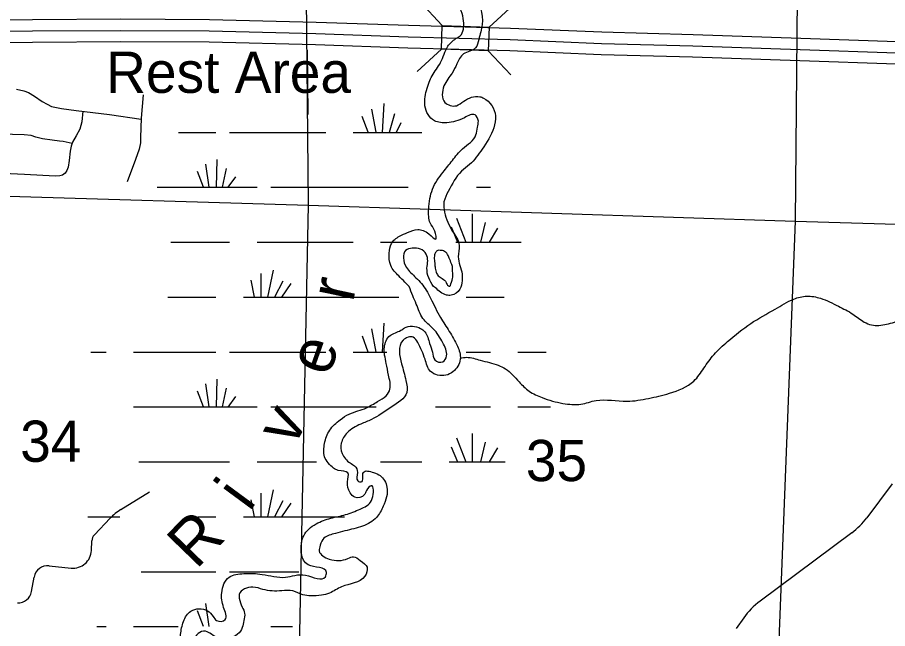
# Model space of a CAD drawing. Extents: x 1219626 to 1426462, y 456797 to 752399.
# Drawn here: x 1328623 to 1338132, y 627279 to 633956 of the extents above; entities that cross this region are included whole.
import ezdxf

# ---------------------------------------------------------------- set-up
doc = ezdxf.new("R2010")
doc.units = 0
for name, color, linetype in [('Bridges', 7, 'Continuous'), ('Interstate Divided Highway Outline and Fill', 7, 'Continuous'), ('Interstate Highway Center Lines', 7, 'Continuous'), ('Interstates Related Text', 7, 'Continuous'), ('Lakes and Ponds', 7, 'Continuous'), ('Local Roads Paved', 7, 'Continuous'), ('Masks', 7, 'Continuous'), ('Narrow River Creek and Branch and Slough', 7, 'Continuous'), ('Narrow River Creek and Branch and Slough Text', 7, 'Continuous'), ('Section Lines', 7, 'Continuous'), ('Section Numbers', 7, 'Continuous'), ('Swamps', 7, 'Continuous'), ('Uninventoried Roads and Features', 7, 'Continuous')]:
    doc.layers.add(name, color=color, linetype=linetype)

msp = doc.modelspace()

# ---------------------------------------------------------------- linework, layer by layer
at = {"layer": 'Bridges'}
for p, q in [((1333265.3, 633865.8), (1333018.6, 634130.8)), ((1333777, 633847.6), (1334042, 634094.3)), ((1333256.2, 633610), (1332991.2, 633363.3)), ((1333767.9, 633591.7), (1334014.6, 633326.8))]:
    msp.add_line(p, q, dxfattribs=at)
msp.add_lwpolyline([(1333265.3, 633865.8), (1333777, 633847.6), (1333767.9, 633591.7), (1333256.2, 633610)], close=True, dxfattribs=at)
at = {"layer": 'Interstate Divided Highway Outline and Fill'}
for points in [[(1328168.4, 633928.3), (1328787.2, 633933.1), (1329753.4, 633939), (1330721.7, 633934.1), (1331886.9, 633904.9), (1332896.1, 633870), (1334012.4, 633838.9), (1335008.8, 633797.2), (1336007.7, 633770.1), (1337182.1, 633729.3), (1338233.6, 633693.4)], [(1338225.5, 633443.5), (1337173.5, 633479.5), (1335999.9, 633520.2), (1335000.1, 633547.4), (1334003.7, 633589.1), (1332888.3, 633620.1), (1331879.5, 633655), (1330718, 633684.1), (1329753.6, 633689), (1328789, 633683.1), (1328171.7, 633678.3)]]:
    msp.add_lwpolyline(points, dxfattribs=at)
at = {"layer": 'Interstate Highway Center Lines'}
msp.add_lwpolyline([(1328170.1, 633803.3), (1328788.1, 633808.1), (1329753.5, 633814), (1330719.9, 633809.1), (1331883.2, 633780), (1332892.2, 633745.1), (1334008, 633714), (1335004.5, 633672.3), (1336003.8, 633645.1), (1337177.8, 633604.4), (1338229.5, 633568.5)], dxfattribs=at)
at = {"layer": 'Lakes and Ponds'}
for p, q in [((1332903.7, 631016.9), (1332856.7, 631063.9)), ((1333190.4, 631001.3), (1333169.5, 631016.9))]:
    msp.add_line(p, q, dxfattribs=at)
for points in [[(1337496.8, 643358.7), (1337429, 643264.9), (1337335.2, 643134.4), (1337262.2, 642951.9), (1337173.5, 642738), (1337131.8, 642685.8), (1336725.2, 642425), (1336422.8, 642247.7), (1336244.5, 642121.7), (1336145.4, 641996.5), (1336072.4, 641923.4), (1335957.7, 641850.4), (1335832.6, 641667.8), (1335764.8, 641490.5), (1335698.1, 641245.8), (1335658, 640924.7), (1335603.2, 640640.2), (1335587.6, 640316.8), (1335629.3, 640069.1), (1335665.8, 639949.1), (1335697.1, 639787.4), (1335676.2, 639683.1), (1335551.1, 639484.9), (1335264.3, 639276.2), (1335123.6, 639177.1), (1334925.5, 639119.7), (1334539.7, 639041.5), (1334273.8, 638978.9), (1334106.9, 638890.2), (1333966.2, 638785.9), (1333748.1, 638523.6), (1333648.1, 638426), (1333419.8, 638147.9), (1333325.9, 637908), (1333299.9, 637746.3), (1333378.1, 637600.2), (1333491.3, 637552.1), (1333576.2, 637506.3), (1333696.1, 637428.1), (1333727.4, 637188.1), (1333706.5, 637010.7), (1333654.4, 636781.2), (1333670, 636666.5), (1333774.3, 636520.4), (1333836.9, 636452.6), (1333899.4, 636379.6), (1333935.9, 636207.4), (1333920.3, 636009.2), (1333826.4, 635816.2), (1333779.5, 635596.2), (1333717, 635513.6), (1333587.6, 635343.8), (1333482.4, 635210.2), (1333477.1, 635079.8), (1333461.5, 634876.3), (1333435.4, 634740.7), (1333338.8, 634540.9), (1333258.6, 634436.5), (1333232.1, 634325.7), (1333338.8, 634324.1), (1333466.7, 634292.1), (1333591.8, 634210.9), (1333701.3, 633877.1), (1333664.8, 633715.4), (1333628.3, 633621.5), (1333498, 633556.6), (1333425, 633447), (1333372.9, 633347.9), (1333284.2, 633207.1), (1333294.7, 633026.8), (1333419.1, 632991.3), (1333499.3, 633039.4), (1333675.3, 633089.4), (1333717, 633073.7), (1333847.3, 632880.7), (1333828.3, 632750.4), (1333701.3, 632515.6), (1333563.5, 632348.9), (1333477.1, 632275.6), (1333331.2, 632055), (1333284.2, 631940.2), (1333290.7, 631827), (1333379, 631618.3), (1333451.2, 631465.7), (1333440.6, 631340.3), (1333482.4, 631152.5), (1333482.4, 631079.5), (1333456.3, 630985.6), (1333362.9, 630919.8), (1333310.3, 630923), (1333190.4, 631001.3)], [(1332856.7, 631063.9), (1332789.9, 631132.1), (1332701.7, 631244.5), (1332685.6, 631381), (1332709.7, 631485.3), (1332798, 631565.6), (1332886.2, 631605.8), (1332998.6, 631637.9), (1333119, 631589.7), (1333195.6, 631533.3), (1333183.2, 631621.8), (1333133, 631710.7), (1333117.4, 631862), (1333159.1, 632081.1), (1333273.8, 632265.2), (1333375.8, 632392.6), (1333488.1, 632521.1), (1333633.5, 632672.1), (1333649.2, 632755.5), (1333659.6, 632823.4), (1333623.1, 632891.2), (1333508.4, 632859.9), (1333315.5, 632805.4), (1333180, 632826.3), (1333075.7, 632988), (1333075.7, 633066.2), (1333122.6, 633248.8), (1333153.9, 633316.6), (1333247.7, 633462.7), (1333325.9, 633640), (1333414.6, 633723.5), (1333461.5, 633754.8), (1333498, 633916.5), (1333472, 634025.9), (1333331.2, 634153.5), (1333211.3, 634127.4), (1333112.2, 634137.9), (1333014.6, 634218.6), (1332961, 634328.6), (1332990.6, 634459.4), (1333030.7, 634531.7), (1333038.7, 634612), (1333117.4, 634594.6), (1333180, 634678.1), (1333221.7, 634735.5), (1333284.2, 634865.9), (1333310.3, 635043.2), (1333352, 635236.2), (1333456, 635422.9), (1333571, 635617), (1333670, 635863.1), (1333696.7, 636049.2), (1333732.6, 636249.2), (1333664.6, 636358.6), (1333571, 636457.8), (1333503.2, 636645.6), (1333508.4, 636749.9), (1333544.9, 636963.8), (1333571, 637115.1), (1333581.4, 637287.2), (1333529.3, 637355), (1333456.3, 637381.1), (1333315.5, 637480.2), (1333237.3, 637506.3), (1333164.3, 637615.9), (1333138.3, 637746.3), (1333138.3, 637881.9), (1333237.3, 638059.2), (1333351.7, 638325.7), (1333450, 638415.5), (1333543.9, 638540.7), (1333805.1, 638881.4), (1334049.6, 639051.9), (1334336.3, 639187.6), (1334670, 639250.1), (1335019.3, 639333.6), (1335347.8, 639547.5), (1335499, 639870.9), (1335467.7, 640024.7), (1335431.2, 640337.7), (1335431.2, 640593.3), (1335467.7, 640968.8), (1335514.6, 641250.5), (1335587.6, 641480), (1335676.2, 641709.6), (1335811.2, 641956.5), (1336011.9, 642149.2), (1336284.3, 642356.5), (1336443.6, 642451.1), (1336683.5, 642545), (1336839.9, 642644.1)], [(1333169.5, 631016.9), (1333117.4, 631110.8), (1333098.1, 631216.8), (1333106.1, 631297.1), (1333090.1, 631369.4), (1333025.9, 631425.6), (1332937.6, 631433.6), (1332865.4, 631409.5), (1332841.3, 631329.2), (1332873.4, 631224.9), (1332977.7, 631112.5), (1333090.1, 630976), (1333138.2, 630887.6), (1333245.8, 630678.1), (1333342, 630525.6), (1333430.3, 630365), (1333462.4, 630220.5), (1333382.2, 630084), (1333305.1, 630046.7), (1333138.3, 630088.4), (1333077.2, 630220.5), (1332997, 630405.1), (1332948.8, 630461.3), (1332836.5, 630429.2), (1332796.4, 630308.8), (1332820.4, 630172.3), (1332868.6, 629987.6), (1332876.6, 629859.2), (1332708.1, 629698.6), (1332491.4, 629562.1), (1332374.5, 629513.1), (1332226.6, 629417.6), (1332162.4, 629305.1), (1332170.4, 629192.7), (1332258.7, 629088.4), (1332306.9, 629056.2), (1332339, 628984), (1332343.2, 628892.4), (1332379.7, 628881.9), (1332403.2, 628984), (1332515.5, 628984), (1332588.2, 628949.7), (1332661.2, 628824.6), (1332619.8, 628614.6), (1332547.6, 628494.2), (1332395.1, 628397.9), (1332202.4, 628346.2), (1332098.2, 628317.6), (1331973, 628267.9), (1331931.3, 628189.7), (1331920.9, 628127.1), (1332030.4, 628038.4), (1332234.6, 628044.6), (1332296.3, 628064.5), (1332369.3, 628022.8), (1332443.3, 627948.2), (1332419.2, 627851.9), (1332165.9, 627735.9), (1332034, 627667.2), (1331945.8, 627643.1), (1331828.8, 627637.5), (1331741.9, 627647.9), (1331632.8, 627691.3), (1331512.4, 627691.3), (1331303.8, 627707.4), (1331196.2, 627731.4), (1331047, 627651.2), (1331047, 627611), (1331079.1, 627514.7), (1331105.8, 627446.2), (1331095.4, 627366.3), (1331079.1, 627289.9), (1331029.4, 627216.7), (1330918.6, 627177.4), (1330822.3, 627177.4), (1330742.1, 627217.6), (1330677.9, 627249.7), (1330597.6, 627225.6), (1330565.5, 627032.9), (1330589.6, 626856.3), (1330558.5, 626715.9), (1330489, 626602.3), (1330292.7, 626543.1), (1330076, 626543.1), (1329987.7, 626543.1), (1329883.4, 626527.1), (1329843.3, 626454.8), (1329886.6, 626390.2), (1329938.8, 626341.1), (1330051.1, 626244.8), (1330084.7, 626174.6)], [(1333227, 631411.4), (1333197, 631395.6), (1333185.6, 631374.2), (1333178.4, 631319.8), (1333184.2, 631256.9), (1333189.9, 631202.6), (1333198.5, 631171.1), (1333221.3, 631133.9), (1333265.6, 631102.5), (1333307.1, 631061), (1333317.1, 631038.1), (1333348.5, 631018.1), (1333360, 631043.8), (1333380, 631119.6), (1333378.6, 631181.1), (1333378.6, 631225.5)], [(1333378.6, 631225.5), (1333367.1, 631264.1), (1333340, 631327), (1333324.2, 631364.2), (1333299.9, 631392.8), (1333255.6, 631409.9), (1333227, 631411.4)], [(1329368.7, 625622.5), (1329386.1, 625699), (1329371.4, 625807.9), (1329291.2, 625936.4), (1329243, 626121), (1329261, 626223.3), (1329330.5, 626296.3), (1329443.7, 626305.7), (1329532.1, 626271.9), (1329650.2, 626112), (1329691.9, 625945.1), (1329712.8, 625903.3), (1329803.2, 625955.5), (1329844.9, 625992.6), (1329885, 626080.9), (1329885, 626153.1), (1329869.2, 626188.5), (1329745.2, 626256.9), (1329684.4, 626313.7), (1329590, 626498), (1329613.2, 626574.5), (1329712.8, 626651), (1329807.8, 626669.6), (1329972.3, 626681.1), (1330185.5, 626690.4), (1330296.7, 626699.7), (1330406.6, 626795.5), (1330422.7, 626948), (1330406.6, 627213), (1330438.7, 627357.5), (1330519, 627469.9), (1330699.2, 627474.1), (1330761.8, 627411.5), (1330800, 627366.3), (1330893.8, 627376.7), (1330876.5, 627508.8), (1330856, 627670.6), (1330880.1, 627767), (1330936.2, 627839.2), (1331096.7, 627879.4), (1331297.4, 627871.4), (1331550.7, 627840.2), (1331770.8, 627863.3), (1331988.7, 627845.4), (1331999.1, 627892.3), (1331801, 627975.8), (1331748.9, 628028), (1331722.7, 628136.3), (1331762.8, 628313), (1331907.2, 628433.4), (1332067.7, 628489.6), (1332228.2, 628529.7), (1332388.7, 628594), (1332501.1, 628698.3), (1332489.2, 628840.2), (1332436.9, 628786.7), (1332412.8, 628738.5), (1332308.5, 628714.4), (1332260.3, 628762.6), (1332228.5, 628881.9), (1332233.7, 628981), (1332129.4, 629007.1), (1332077.3, 629033.2), (1331979.5, 629156.9), (1331979.5, 629301.4), (1332035.6, 629446), (1332150.3, 629560.1), (1332249.4, 629622.7), (1332437, 629690.5), (1332557.2, 629759.1), (1332653.5, 629823.3), (1332693.7, 629895.6), (1332677.6, 630048.1), (1332653.5, 630176.6), (1332632.5, 630354.4), (1332695.1, 630479.6), (1332814, 630537.9), (1332851.5, 630563.1), (1333028.8, 630557.9), (1333075.7, 630521.4), (1333127, 630393.4), (1333159.1, 630297), (1333183.2, 630216.7), (1333271.4, 630192.7), (1333311.6, 630256.9), (1333271.4, 630401.4), (1333167.1, 630554), (1333054.8, 630667.4), (1332981.9, 630823.9), (1332942.4, 630915.3), (1332903.7, 631016.9)]]:
    msp.add_spline(points, degree=3, dxfattribs=at)
at = {"layer": 'Local Roads Paved'}
for points in [[(1328613.1, 633173), (1328694.3, 633154.6), (1328745.5, 633136.2), (1328811.3, 633095.6), (1328893.5, 633038.6), (1328947.6, 633007.6), (1328996, 632983.5), (1329048.2, 632970.9), (1329105.2, 632961.2), (1329264.8, 632939), (1329630.2, 632894.5), (1329976, 632844.8)], [(1329995.7, 633111.1), (1329976.4, 632855.8), (1329968.7, 632645), (1329968.7, 632585.1), (1329952.2, 632516.4), (1329911.6, 632402.4), (1329822.7, 632158.7)], [(1329337.1, 632930.2), (1329325.7, 632816.2), (1329303.4, 632734), (1329263.8, 632660.5), (1329226.1, 632593.8), (1329209.6, 632549.3), (1329204.8, 632531.9), (1329198, 632493.2), (1329187.4, 632393.6), (1329177.7, 632321.1), (1329164.2, 632284.4), (1329142.9, 632255.4), (1329115.8, 632232.2), (1329084.9, 632224.4), (1329034.6, 632219.6), (1328700.1, 632238), (1328159.6, 632266)], [(1329221, 632579.9), (1329122.6, 632599.6), (1329081, 632605.4), (1329001.8, 632616), (1328896.4, 632630.5), (1328824.8, 632648.9), (1328771.6, 632664.4), (1328698.1, 632673.1), (1328440.1, 632681.4)]]:
    msp.add_lwpolyline(points, dxfattribs=at)
at = {"layer": 'Masks'}
msp.add_line((1331787.7, 633598), (1331794.9, 632895.8), dxfattribs=at)
at = {"layer": 'Narrow River Creek and Branch and Slough'}
msp.add_spline([(1333463, 630234.5), (1333531.3, 630242.3), (1333680.6, 630210.8), (1333877.1, 630155.8), (1333955.6, 630116.5), (1334105, 629974.9), (1334215, 629872.7), (1334356.4, 629801.9), (1334584.4, 629739), (1334780.8, 629731.2), (1334945.9, 629770.5), (1335283.8, 629762.6), (1335519.6, 629794.1), (1335747.5, 629849.1), (1336014.7, 629982.8), (1336124.7, 630124.3), (1336234.7, 630273.7), (1336384, 630415.3), (1336635.5, 630611.8), (1336902.7, 630769.1), (1337107, 630879.2), (1337248.5, 630910.6), (1337397.8, 630887), (1337594.3, 630800.5), (1337751.5, 630714.1), (1337877.2, 630627.6), (1337955.8, 630596.1), (1338120.8, 630604), (1338285.9, 630666.9), (1338380.2, 630753.4), (1338505.9, 630863.5), (1338623.8, 630942.1), (1338733.8, 631036.4), (1338788.8, 631138.7), (1338820.3, 631217.3), (1338946, 631311.7), (1339079.6, 631382.4), (1339244.6, 631468.9), (1339370.4, 631539.7), (1339456.8, 631634), (1339543.3, 631728.4), (1339590.4, 631838.5), (1339606.1, 631964.3), (1339629.7, 632208), (1339645.4, 632333.9), (1339669, 632420.4), (1339739.7, 632514.7), (1339786.9, 632569.8), (1339841.9, 632632.7), (1339889.1, 632656.2), (1339983.4, 632664.1)], degree=3, dxfattribs=at)
at = {"layer": 'Section Lines'}
for p, q in [((1331805, 631905.4), (1331751.6, 637130.9)), ((1337167.9, 637006.6), (1337122.8, 631728.6)), ((1326506.1, 632065.2), (1331805, 631905.4)), ((1331696.2, 626596.7), (1331805, 631905.4)), ((1331805, 631905.4), (1337122.8, 631728.6)), ((1337122.8, 631728.6), (1336914.5, 626446)), ((1337122.8, 631728.6), (1342352.1, 631570.9))]:
    msp.add_line(p, q, dxfattribs=at)
at = {"layer": 'Swamps'}
for p, q in [((1332613.5, 632700.1), (1332630.7, 633016.2)), ((1332542.5, 632700.2), (1332496.2, 632954.6)), ((1332457.4, 632700.3), (1332391.9, 632872.1)), ((1332690.2, 632700.3), (1332748.4, 632904.1)), ((1332766.8, 632700.2), (1332815.7, 632808.9)), ((1330492, 632700.1), (1330792, 632700.1)), ((1330942, 632700.1), (1331992, 632700.1)), ((1332292, 632700.1), (1333042.1, 632700.1)), ((1330720, 632100.2), (1330680.6, 632353.4)), ((1330798.2, 632100.1), (1330803.9, 632403.8)), ((1330657.7, 632101.1), (1330591.6, 632273.9)), ((1330865.3, 632099.9), (1330908.1, 632305.8)), ((1330927.4, 632099.6), (1331011.2, 632213.3)), ((1330492, 632100.1), (1331242, 632100.1)), ((1331392, 632100.1), (1332892, 632100.1)), ((1333641, 632100.1), (1333792, 632100.1)), ((1333590.6, 631811.1), (1333590.6, 631500.1)), ((1333421.5, 631762.8), (1333524.5, 631500.1)), ((1333735.6, 631714.5), (1333682, 631500)), ((1333361.1, 631666.1), (1333431.9, 631500.1)), ((1333868.5, 631654), (1333778.8, 631500.2)), ((1330492, 631500.1), (1330942, 631500.1)), ((1331242, 631500.1), (1332292, 631500.1)), ((1332592, 631500.1), (1332876.9, 631500.1)), ((1331282.9, 631158.7), (1331282.9, 630900.1)), ((1331415.8, 631194.9), (1331356.9, 630900.2)), ((1331174.2, 631086.2), (1331211.4, 630900.1)), ((1331524.6, 631074.1), (1331430.6, 630899.5)), ((1331609.2, 631049.9), (1331509.8, 630901)), ((1330492, 630900.1), (1330792, 630900.1)), ((1331092, 630900.1), (1332792, 630900.1)), ((1333526.8, 630900.1), (1333942, 630900.1)), ((1332542.5, 630300.2), (1332496.3, 630554.6)), ((1332613.5, 630300.1), (1332630.7, 630616.2)), ((1332457.4, 630300.3), (1332392, 630472.1)), ((1329892, 630300.1), (1330492, 630300.1)), ((1330492, 630300.1), (1330792, 630300.1)), ((1330942, 630300.1), (1331992, 630300.1)), ((1332292, 630300.1), (1332657.9, 630300.1)), ((1333526.8, 630300.1), (1333792, 630300.1)), ((1330798.2, 629700.1), (1330803.9, 630003.8)), ((1330657.7, 629701.1), (1330591.6, 629873.9)), ((1330720, 629700.2), (1330680.6, 629953.4)), ((1330865.3, 629699.9), (1330908.1, 629905.8)), ((1330927.5, 629699.6), (1331011.2, 629813.3)), ((1329892, 629700.1), (1330492, 629700.1)), ((1330492, 629700.1), (1331242, 629700.1)), ((1331392, 629700.1), (1332541.3, 629700.1)), ((1333192, 629700.1), (1333792, 629700.1)), ((1333590.7, 629411.1), (1333590.7, 629100.1)), ((1333421.5, 629362.8), (1333524.5, 629100.1)), ((1333735.6, 629314.5), (1333682, 629100)), ((1333361.1, 629266.1), (1333431.9, 629100.1)), ((1333868.5, 629254), (1333778.8, 629100.2)), ((1329949.2, 629100.1), (1330492, 629100.1)), ((1330492, 629100.1), (1330942, 629100.1)), ((1331242, 629100.1), (1331891.5, 629100.1)), ((1332592, 629100.1), (1333042, 629100.1)), ((1331282.9, 628758.7), (1331282.9, 628500.1)), ((1331415.9, 628794.9), (1331356.9, 628500.2)), ((1331174.2, 628686.2), (1331211.4, 628500.1)), ((1331524.6, 628674.1), (1331430.6, 628499.5)), ((1331609.2, 628649.9), (1331509.9, 628501)), ((1331092, 628500.1), (1332198.6, 628500.1)), ((1330492, 627900.1), (1330792, 627900.1)), ((1330720, 627300.2), (1330680.6, 627553.4)), ((1330657.7, 627301.1), (1330591.6, 627473.9)), ((1329892, 627300.1), (1330377.7, 627300.1))]:
    msp.add_line(p, q, dxfattribs=at)
for points in [[(1330381.6, 632700.1), (1330492, 632700.1)], [(1330150, 632100.1), (1330492, 632100.1)], [(1330300.9, 631500.1), (1330492, 631500.1)], [(1333412.5, 631500.1), (1334128.1, 631500.1)], [(1330267.3, 630900.1), (1330492, 630900.1)], [(1329425.4, 630300.1), (1329592, 630300.1)], [(1334092, 630300.1), (1334402.2, 630300.1)], [(1334092, 629700.1), (1334447.9, 629700.1)], [(1333342, 629100.1), (1333952.5, 629100.1)], [(1329394, 628500.1), (1329742, 628500.1)], [(1330595.4, 628500.1), (1330792, 628500.1)], [(1329974.5, 627900.1), (1330492, 627900.1)], [(1330942, 627900.1), (1331698.7, 627900.1)], [(1329489.8, 627300.1), (1329592, 627300.1)], [(1331392, 627300.1), (1331630.2, 627300.1)]]:
    msp.add_lwpolyline(points, dxfattribs=at)
at = {"layer": 'Uninventoried Roads and Features'}
for p, q in [((1338181.2, 628861.3), (1337904.2, 628489.9)), ((1329753.5, 628578.7), (1330065, 628771.6)), ((1329463.5, 628303.7), (1329636.5, 628484)), ((1337740.9, 628326.7), (1336738, 627579.3)), ((1329431.2, 628131.1), (1329435.7, 628238.7)), ((1328968.7, 627965.5), (1329210.9, 627940.5)), ((1328777.4, 627682.5), (1328805.6, 627842.3)), ((1336559.5, 627395), (1336478.7, 627279))]:
    msp.add_line(p, q, dxfattribs=at)
for centre, radius, start, end in [((1330069.4, 628068.6), 600, 121.77202, 136.18313), ((1337262.9, 628968.2), 800, 306.69336, 323.28249), ((1329535.6, 628234.5), 100, 136.18313, 177.61522), ((1329231.4, 628139.5), 200, 264.11975, 357.61522), ((1328953.3, 627816.2), 150, 84.11975, 169.99681), ((1328629.7, 627708.6), 150, 267.3357, 349.99681), ((1337216, 626937.8), 800, 126.69336, 145.14459)]:
    msp.add_arc(centre, radius, start, end, dxfattribs=at)

# ---------------------------------------------------------------- texts
at = {"layer": 'Interstates Related Text'}
msp.add_text('Rest Area', height=450, rotation=359.99988, dxfattribs=at).set_placement((1329592.8, 633131.5))
at = {"layer": 'Narrow River Creek and Branch and Slough Text'}
for s, rotation, p in [('r', 77.89204, (1332288.7, 630834.6)), ('e', 70.53513, (1332022.9, 630020.2)), ('v', 62.36338, (1331644.4, 629251.5)), ('i', 53.6453, (1331156.6, 628547.1)), ('R', 45.95861, (1330576.4, 627916.7))]:
    msp.add_text(s, height=500, rotation=rotation, dxfattribs=at).set_placement(p)
at = {"layer": 'Section Numbers'}
for s, p in [('34', (1328653.2, 629101)), ('35', (1334178.7, 628890))]:
    msp.add_text(s, height=450, rotation=359.9999, dxfattribs=at).set_placement(p)

doc.saveas('drawing.dxf')
